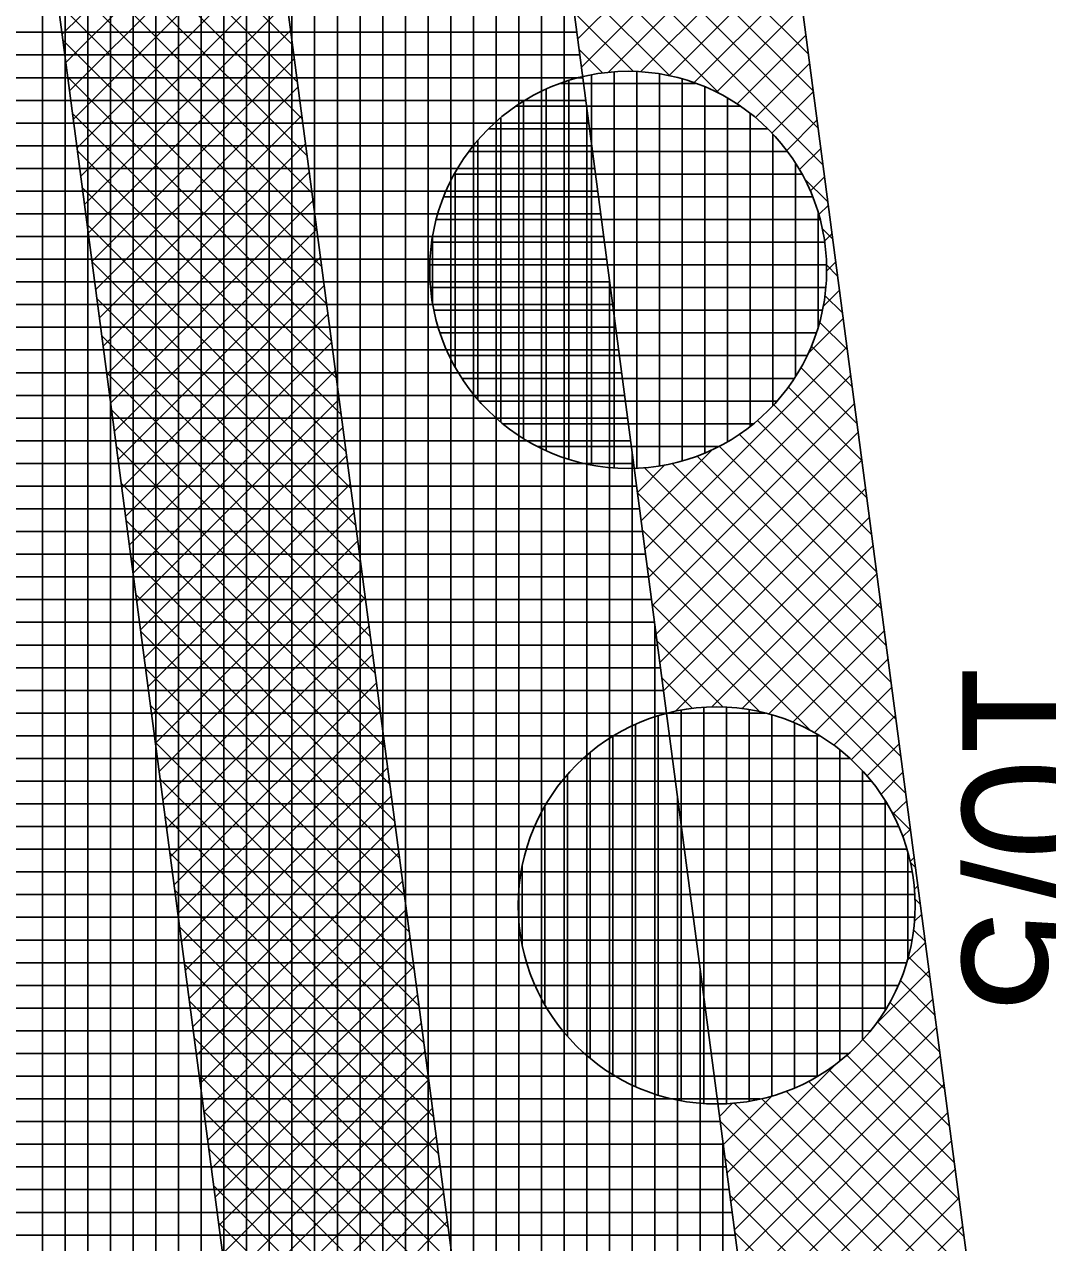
# Model space of a CAD drawing. Extents: x -565346 to -564154, y -1097386 to -1095620.
# Drawn here: x -564318.69 to -564309.67, y -1096046.58 to -1096035.84 of the extents above; entities that cross this region are included whole.
import ezdxf

# ---------------------------------------------------------------- set-up
doc = ezdxf.new("R2010")
doc.units = 0
for name, color, linetype in [('Vrstva 13', 7, 'Continuous'), ('Vrstva 40', 7, 'Continuous'), ('Vrstva 41', 7, 'Continuous'), ('Vrstva 42', 7, 'Continuous'), ('Vrstva 43', 7, 'Continuous'), ('Vrstva 44', 7, 'Continuous')]:
    doc.layers.add(name, color=color, linetype=linetype)

msp = doc.modelspace()

# ---------------------------------------------------------------- linework, layer by layer
at = {"layer": 'Vrstva 13'}
msp.add_line((-564315.7, -1096006.29), (-564310.36, -1096046.86), dxfattribs=at)
at = {"layer": 'Vrstva 41'}
msp.add_lwpolyline([(-564317.9, -1095918.68), (-564319.837, -1095918.359), (-564322.792, -1095953.471), (-564316.779, -1095990.732), (-564317.708, -1096006.365), (-564312.296, -1096047.478), (-564277.924, -1096113.563), (-564240.773, -1096165.119), (-564207.452, -1096208.029), (-564205.9, -1096206.84), (-564239.15, -1096163.95), (-564276.21, -1096112.52), (-564310.36, -1096046.86), (-564315.7, -1096006.29), (-564314.77, -1095990.63), (-564320.6, -1095954.5), (-564320.51, -1095950.21)], close=True, dxfattribs=at)
at = {"layer": 'Vrstva 42'}
for p, q in [((-564318.649, -1096033.699), (-564316.326, -1096036.022)), ((-564318.606, -1096034.024), (-564316.283, -1096036.348)), ((-564316.573, -1096034.144), (-564318.356, -1096035.927)), ((-564313.736, -1096034.144), (-564311.776, -1096036.104)), ((-564313.978, -1096034.185), (-564311.733, -1096036.43)), ((-564312.029, -1096034.184), (-564313.811, -1096035.967)), ((-564318.563, -1096034.35), (-564316.24, -1096036.674)), ((-564316.54, -1096034.394), (-564318.323, -1096036.177)), ((-564314.013, -1096034.432), (-564311.69, -1096036.755)), ((-564311.996, -1096034.434), (-564313.778, -1096036.216)), ((-564318.52, -1096034.676), (-564316.197, -1096036.999)), ((-564316.507, -1096034.644), (-564318.29, -1096036.427)), ((-564313.97, -1096034.758), (-564311.647, -1096037.081)), ((-564311.963, -1096034.684), (-564313.543, -1096036.264)), ((-564316.474, -1096034.894), (-564318.257, -1096036.677)), ((-564318.477, -1096035.002), (-564316.154, -1096037.325)), ((-564311.93, -1096034.934), (-564313.256, -1096036.26)), ((-564313.928, -1096035.083), (-564312.558, -1096036.453)), ((-564316.441, -1096035.144), (-564318.224, -1096036.927)), ((-564311.897, -1096035.183), (-564313.005, -1096036.291)), ((-564318.435, -1096035.327), (-564316.111, -1096037.651)), ((-564316.408, -1096035.394), (-564318.191, -1096037.177)), ((-564313.885, -1096035.409), (-564313.002, -1096036.292)), ((-564311.864, -1096035.433), (-564312.785, -1096036.354)), ((-564316.375, -1096035.644), (-564318.158, -1096037.427)), ((-564318.392, -1096035.653), (-564316.068, -1096037.976)), ((-564313.842, -1096035.735), (-564313.32, -1096036.256)), ((-564311.831, -1096035.683), (-564312.586, -1096036.438)), ((-564316.342, -1096035.894), (-564318.125, -1096037.677)), ((-564311.798, -1096035.933), (-564312.406, -1096036.542)), ((-564318.349, -1096035.979), (-564316.025, -1096038.302)), ((-564313.799, -1096036.061), (-564313.589, -1096036.271)), ((-564316.31, -1096036.144), (-564318.092, -1096037.927)), ((-564311.765, -1096036.183), (-564312.244, -1096036.662)), ((-564318.306, -1096036.305), (-564315.983, -1096038.628)), ((-564316.277, -1096036.394), (-564318.059, -1096038.177)), ((-564311.732, -1096036.433), (-564312.098, -1096036.799)), ((-564318.263, -1096036.63), (-564315.94, -1096038.954)), ((-564316.244, -1096036.644), (-564318.027, -1096038.427)), ((-564311.7, -1096036.683), (-564311.967, -1096036.951)), ((-564316.211, -1096036.894), (-564317.994, -1096038.676)), ((-564311.667, -1096036.933), (-564311.854, -1096037.12)), ((-564318.22, -1096036.956), (-564315.897, -1096039.279)), ((-564316.178, -1096037.144), (-564317.961, -1096038.926)), ((-564311.813, -1096037.198), (-564311.604, -1096037.407)), ((-564311.634, -1096037.183), (-564311.759, -1096037.308)), ((-564318.177, -1096037.282), (-564315.854, -1096039.605)), ((-564316.145, -1096037.394), (-564317.928, -1096039.176)), ((-564311.601, -1096037.433), (-564311.685, -1096037.517)), ((-564318.134, -1096037.607), (-564315.811, -1096039.931)), ((-564316.112, -1096037.644), (-564317.895, -1096039.426)), ((-564311.652, -1096037.642), (-564311.561, -1096037.732)), ((-564311.568, -1096037.683), (-564311.635, -1096037.75)), ((-564316.079, -1096037.893), (-564317.862, -1096039.676)), ((-564318.091, -1096037.933), (-564315.768, -1096040.256)), ((-564311.616, -1096037.96), (-564311.519, -1096038.058)), ((-564311.535, -1096037.933), (-564311.614, -1096038.012)), ((-564316.046, -1096038.143), (-564317.829, -1096039.926)), ((-564311.502, -1096038.183), (-564311.646, -1096038.326)), ((-564318.049, -1096038.259), (-564315.725, -1096040.582)), ((-564311.631, -1096038.229), (-564311.476, -1096038.384)), ((-564316.013, -1096038.393), (-564317.796, -1096040.176)), ((-564311.469, -1096038.433), (-564311.778, -1096038.742)), ((-564311.678, -1096038.464), (-564311.433, -1096038.71)), ((-564318.006, -1096038.585), (-564315.682, -1096040.908)), ((-564315.981, -1096038.643), (-564317.763, -1096040.426)), ((-564311.436, -1096038.683), (-564313.219, -1096040.465)), ((-564311.75, -1096038.676), (-564311.39, -1096039.035)), ((-564311.842, -1096038.866), (-564311.347, -1096039.361)), ((-564317.963, -1096038.91), (-564315.64, -1096041.234)), ((-564315.948, -1096038.893), (-564317.73, -1096040.676)), ((-564311.403, -1096038.933), (-564313.186, -1096040.715)), ((-564311.952, -1096039.038), (-564311.304, -1096039.687)), ((-564315.915, -1096039.143), (-564317.697, -1096040.926)), ((-564311.371, -1096039.183), (-564313.153, -1096040.965)), ((-564317.92, -1096039.236), (-564315.597, -1096041.559)), ((-564312.081, -1096039.192), (-564311.261, -1096040.012)), ((-564315.882, -1096039.393), (-564317.665, -1096041.176)), ((-564312.226, -1096039.331), (-564311.218, -1096040.338)), ((-564311.338, -1096039.433), (-564313.12, -1096041.215)), ((-564312.386, -1096039.453), (-564311.176, -1096040.664)), ((-564317.877, -1096039.562), (-564315.554, -1096041.885)), ((-564312.626, -1096039.59), (-564313.252, -1096040.216)), ((-564312.564, -1096039.558), (-564311.133, -1096040.99)), ((-564315.849, -1096039.643), (-564317.632, -1096041.426)), ((-564313.042, -1096039.722), (-564313.285, -1096039.966)), ((-564311.305, -1096039.682), (-564313.088, -1096041.465)), ((-564312.978, -1096039.71), (-564311.047, -1096041.641)), ((-564312.761, -1096039.644), (-564311.09, -1096041.315)), ((-564313.224, -1096039.746), (-564311.004, -1096041.967)), ((-564317.834, -1096039.888), (-564315.511, -1096042.211)), ((-564315.816, -1096039.893), (-564317.599, -1096041.676)), ((-564311.272, -1096039.932), (-564313.055, -1096041.715)), ((-564313.284, -1096039.969), (-564310.961, -1096042.292)), ((-564315.783, -1096040.143), (-564317.566, -1096041.926)), ((-564317.791, -1096040.213), (-564315.468, -1096042.537)), ((-564311.239, -1096040.182), (-564312.949, -1096041.892)), ((-564313.242, -1096040.295), (-564310.918, -1096042.618)), ((-564315.75, -1096040.393), (-564317.533, -1096042.176)), ((-564311.206, -1096040.432), (-564312.63, -1096041.857)), ((-564317.748, -1096040.539), (-564315.425, -1096042.862)), ((-564315.717, -1096040.643), (-564317.5, -1096042.426)), ((-564313.199, -1096040.621), (-564311.754, -1096042.065)), ((-564311.173, -1096040.682), (-564312.361, -1096041.87)), ((-564317.706, -1096040.865), (-564315.382, -1096043.188)), ((-564315.684, -1096040.893), (-564317.467, -1096042.675)), ((-564313.156, -1096040.946), (-564312.207, -1096041.896)), ((-564311.14, -1096040.932), (-564312.126, -1096041.918)), ((-564317.663, -1096041.19), (-564315.339, -1096043.514)), ((-564315.652, -1096041.143), (-564317.434, -1096042.925)), ((-564311.107, -1096041.182), (-564311.914, -1096041.989)), ((-564313.113, -1096041.272), (-564312.528, -1096041.857)), ((-564315.619, -1096041.393), (-564317.401, -1096043.175)), ((-564311.074, -1096041.432), (-564311.723, -1096042.081)), ((-564317.62, -1096041.516), (-564315.297, -1096043.839)), ((-564315.586, -1096041.643), (-564317.368, -1096043.425)), ((-564313.07, -1096041.598), (-564312.799, -1096041.869)), ((-564311.042, -1096041.682), (-564311.551, -1096042.191)), ((-564317.577, -1096041.842), (-564315.254, -1096044.165)), ((-564315.553, -1096041.892), (-564317.336, -1096043.675)), ((-564311.009, -1096041.932), (-564311.397, -1096042.32)), ((-564317.534, -1096042.168), (-564315.211, -1096044.491)), ((-564315.52, -1096042.142), (-564317.303, -1096043.925)), ((-564310.976, -1096042.182), (-564311.258, -1096042.464)), ((-564315.487, -1096042.392), (-564317.27, -1096044.175)), ((-564317.491, -1096042.493), (-564315.168, -1096044.817)), ((-564310.943, -1096042.432), (-564311.136, -1096042.625)), ((-564315.454, -1096042.642), (-564317.237, -1096044.425)), ((-564310.91, -1096042.682), (-564311.031, -1096042.802)), ((-564317.448, -1096042.819), (-564315.125, -1096045.142)), ((-564311.045, -1096042.774), (-564310.875, -1096042.944)), ((-564315.421, -1096042.892), (-564317.204, -1096044.675)), ((-564310.877, -1096042.932), (-564310.944, -1096042.999)), ((-564317.405, -1096043.145), (-564315.082, -1096045.468)), ((-564315.388, -1096043.142), (-564317.171, -1096044.925)), ((-564310.844, -1096043.182), (-564310.878, -1096043.216)), ((-564310.876, -1096043.227), (-564310.833, -1096043.27)), ((-564317.362, -1096043.47), (-564315.039, -1096045.794)), ((-564315.355, -1096043.392), (-564317.138, -1096045.175)), ((-564310.811, -1096043.432), (-564310.842, -1096043.462)), ((-564310.837, -1096043.548), (-564310.79, -1096043.595)), ((-564315.322, -1096043.642), (-564317.105, -1096045.425)), ((-564310.778, -1096043.682), (-564310.842, -1096043.745)), ((-564317.32, -1096043.796), (-564314.996, -1096046.119)), ((-564315.29, -1096043.892), (-564317.072, -1096045.675)), ((-564310.849, -1096043.819), (-564310.747, -1096043.921)), ((-564310.745, -1096043.932), (-564310.906, -1096044.092)), ((-564317.277, -1096044.122), (-564314.953, -1096046.445)), ((-564310.896, -1096044.055), (-564310.704, -1096044.247)), ((-564315.257, -1096044.142), (-564317.039, -1096045.925)), ((-564310.713, -1096044.181), (-564311.185, -1096044.654)), ((-564310.966, -1096044.267), (-564310.661, -1096044.572)), ((-564317.234, -1096044.448), (-564314.911, -1096046.771)), ((-564315.224, -1096044.392), (-564317.006, -1096046.175)), ((-564310.68, -1096044.431), (-564312.462, -1096046.214)), ((-564311.058, -1096044.459), (-564310.618, -1096044.898)), ((-564315.191, -1096044.642), (-564316.974, -1096046.425)), ((-564311.167, -1096044.632), (-564310.575, -1096045.224)), ((-564317.191, -1096044.773), (-564314.868, -1096047.097)), ((-564310.647, -1096044.681), (-564312.429, -1096046.464)), ((-564311.296, -1096044.787), (-564310.532, -1096045.55)), ((-564315.158, -1096044.892), (-564316.941, -1096046.674)), ((-564310.614, -1096044.931), (-564312.397, -1096046.714)), ((-564311.439, -1096044.926), (-564310.49, -1096045.875)), ((-564311.534, -1096045.003), (-564312.495, -1096045.964)), ((-564311.599, -1096045.049), (-564310.447, -1096046.201)), ((-564317.148, -1096045.099), (-564314.825, -1096047.422)), ((-564315.125, -1096045.142), (-564316.908, -1096046.924)), ((-564310.581, -1096045.181), (-564312.364, -1096046.964)), ((-564311.776, -1096045.154), (-564310.404, -1096046.527)), ((-564312.096, -1096045.282), (-564312.528, -1096045.714)), ((-564312.189, -1096045.308), (-564310.061, -1096047.436)), ((-564311.972, -1096045.241), (-564310.361, -1096046.852)), ((-564315.092, -1096045.392), (-564316.875, -1096047.174)), ((-564312.443, -1096045.346), (-564312.561, -1096045.464)), ((-564312.433, -1096045.346), (-564309.754, -1096048.025)), ((-564317.105, -1096045.425), (-564314.782, -1096047.748)), ((-564312.556, -1096045.506), (-564310.663, -1096047.399)), ((-564310.548, -1096045.431), (-564312.331, -1096047.214)), ((-564315.059, -1096045.642), (-564316.842, -1096047.424)), ((-564310.515, -1096045.681), (-564312.298, -1096047.464)), ((-564317.062, -1096045.751), (-564314.739, -1096048.074)), ((-564312.513, -1096045.832), (-564311.035, -1096047.31)), ((-564315.026, -1096045.892), (-564316.809, -1096047.674)), ((-564310.482, -1096045.931), (-564312.027, -1096047.476)), ((-564317.019, -1096046.076), (-564314.568, -1096048.528)), ((-564314.993, -1096046.141), (-564316.776, -1096047.924)), ((-564312.47, -1096046.158), (-564311.33, -1096047.298)), ((-564310.449, -1096046.181), (-564311.597, -1096047.329)), ((-564316.977, -1096046.402), (-564314.248, -1096049.131)), ((-564314.961, -1096046.391), (-564316.743, -1096048.174)), ((-564312.427, -1096046.484), (-564311.584, -1096047.327)), ((-564310.416, -1096046.431), (-564311.281, -1096047.295))]:
    msp.add_line(p, q, dxfattribs=at)
msp.add_lwpolyline([(-564322.318, -1095918.024), (-564324.311, -1095917.856), (-564327.322, -1095953.642), (-564321.3, -1095990.958), (-564322.226, -1096006.529), (-564316.652, -1096048.867), (-564298.213, -1096083.6), (-564281.777, -1096115.914), (-564244.285, -1096167.937), (-564211.109, -1096210.658), (-564209.483, -1096209.49), (-564242.801, -1096166.581), (-564280.063, -1096114.871), (-564296.384, -1096082.78), (-564314.716, -1096048.249), (-564320.218, -1096006.455), (-564319.291, -1095990.856), (-564325.309, -1095953.567)], close=True, dxfattribs=at)
at = {"layer": 'Vrstva 43'}
for p, q in [((-564318.53, -1096050.681), (-564318.53, -1095979.882)), ((-564318.33, -1096051.065), (-564318.33, -1095981.121)), ((-564318.13, -1096051.45), (-564318.13, -1095982.36)), ((-564317.93, -1096051.834), (-564317.93, -1095983.6)), ((-564317.73, -1096052.219), (-564317.73, -1095984.839)), ((-564317.53, -1096052.603), (-564317.53, -1096007.717)), ((-564317.33, -1096052.988), (-564317.33, -1096009.237)), ((-564317.13, -1096053.372), (-564317.13, -1096010.756)), ((-564316.93, -1096053.757), (-564316.93, -1096012.275)), ((-564316.73, -1096054.141), (-564316.73, -1096013.795)), ((-564316.53, -1096054.526), (-564316.53, -1096015.314)), ((-564316.33, -1096054.91), (-564316.33, -1096016.833)), ((-564316.13, -1096055.295), (-564316.13, -1096018.352)), ((-564315.93, -1096055.679), (-564315.93, -1096019.872)), ((-564315.73, -1096056.064), (-564315.73, -1096021.391)), ((-564315.53, -1096056.448), (-564315.53, -1096022.91)), ((-564315.33, -1096056.833), (-564315.33, -1096024.43)), ((-564315.13, -1096057.217), (-564315.13, -1096025.949)), ((-564314.93, -1096057.601), (-564314.93, -1096027.468)), ((-564314.73, -1096057.986), (-564314.73, -1096028.988)), ((-564314.53, -1096058.37), (-564314.53, -1096030.507)), ((-564314.33, -1096058.755), (-564314.33, -1096032.026)), ((-564314.13, -1096059.139), (-564314.13, -1096033.546)), ((-564313.93, -1096059.524), (-564313.93, -1096035.065)), ((-564320.88, -1096035.91), (-564313.819, -1096035.91)), ((-564320.853, -1096036.11), (-564313.792, -1096036.11)), ((-564320.827, -1096036.31), (-564313.766, -1096036.31)), ((-564320.801, -1096036.51), (-564313.74, -1096036.51)), ((-564313.73, -1096059.908), (-564313.73, -1096036.584)), ((-564320.774, -1096036.71), (-564313.713, -1096036.71)), ((-564320.748, -1096036.91), (-564313.687, -1096036.91)), ((-564320.722, -1096037.11), (-564313.661, -1096037.11)), ((-564320.695, -1096037.31), (-564313.634, -1096037.31)), ((-564320.669, -1096037.51), (-564313.608, -1096037.51)), ((-564320.643, -1096037.71), (-564313.582, -1096037.71)), ((-564320.616, -1096037.91), (-564313.556, -1096037.91)), ((-564320.59, -1096038.11), (-564313.529, -1096038.11)), ((-564313.53, -1096060.293), (-564313.53, -1096038.104)), ((-564320.564, -1096038.31), (-564313.503, -1096038.31)), ((-564320.537, -1096038.51), (-564313.477, -1096038.51)), ((-564320.511, -1096038.71), (-564313.45, -1096038.71)), ((-564320.485, -1096038.91), (-564313.424, -1096038.91)), ((-564320.458, -1096039.11), (-564313.398, -1096039.11)), ((-564320.432, -1096039.31), (-564313.371, -1096039.31)), ((-564320.406, -1096039.51), (-564313.345, -1096039.51)), ((-564320.379, -1096039.71), (-564313.319, -1096039.71)), ((-564313.33, -1096060.677), (-564313.33, -1096039.623)), ((-564320.353, -1096039.91), (-564313.292, -1096039.91)), ((-564320.327, -1096040.11), (-564313.266, -1096040.11)), ((-564320.3, -1096040.31), (-564313.24, -1096040.31)), ((-564320.274, -1096040.51), (-564313.213, -1096040.51)), ((-564320.248, -1096040.71), (-564313.187, -1096040.71)), ((-564320.221, -1096040.91), (-564313.161, -1096040.91)), ((-564320.195, -1096041.11), (-564313.134, -1096041.11)), ((-564313.13, -1096061.062), (-564313.13, -1096041.142)), ((-564320.169, -1096041.31), (-564313.108, -1096041.31)), ((-564320.142, -1096041.51), (-564313.082, -1096041.51)), ((-564320.116, -1096041.71), (-564313.055, -1096041.71)), ((-564320.09, -1096041.91), (-564313.029, -1096041.91)), ((-564320.063, -1096042.11), (-564313.003, -1096042.11)), ((-564320.037, -1096042.31), (-564312.976, -1096042.31)), ((-564320.011, -1096042.51), (-564312.95, -1096042.51)), ((-564319.984, -1096042.71), (-564312.924, -1096042.71)), ((-564312.93, -1096061.446), (-564312.93, -1096042.662)), ((-564319.958, -1096042.91), (-564312.897, -1096042.91)), ((-564319.932, -1096043.11), (-564312.871, -1096043.11)), ((-564319.905, -1096043.31), (-564312.845, -1096043.31)), ((-564319.879, -1096043.51), (-564312.818, -1096043.51)), ((-564319.853, -1096043.71), (-564312.792, -1096043.71)), ((-564319.826, -1096043.91), (-564312.766, -1096043.91)), ((-564319.8, -1096044.11), (-564312.739, -1096044.11)), ((-564312.73, -1096061.831), (-564312.73, -1096044.181)), ((-564319.774, -1096044.31), (-564312.713, -1096044.31)), ((-564319.747, -1096044.51), (-564312.687, -1096044.51)), ((-564319.721, -1096044.71), (-564312.66, -1096044.71)), ((-564319.695, -1096044.91), (-564312.634, -1096044.91)), ((-564319.668, -1096045.11), (-564312.608, -1096045.11)), ((-564319.642, -1096045.31), (-564312.581, -1096045.31)), ((-564319.616, -1096045.51), (-564312.555, -1096045.51)), ((-564319.589, -1096045.71), (-564312.529, -1096045.71)), ((-564312.53, -1096062.215), (-564312.53, -1096045.7)), ((-564319.563, -1096045.91), (-564312.502, -1096045.91)), ((-564319.537, -1096046.11), (-564312.476, -1096046.11)), ((-564319.51, -1096046.31), (-564312.45, -1096046.31)), ((-564319.484, -1096046.51), (-564312.423, -1096046.51))]:
    msp.add_line(p, q, dxfattribs=at)
msp.add_lwpolyline([(-564173.087, -1096301.985), (-564179.49, -1096264.63), (-564192.762, -1096228.697), (-564195.888, -1096224.348), (-564194.264, -1096223.181), (-564206.02, -1096206.88), (-564207.452, -1096208.029), (-564240.773, -1096165.119), (-564277.924, -1096113.563), (-564312.296, -1096047.478), (-564317.708, -1096006.365)], dxfattribs=at)
at = {"layer": 'Vrstva 44'}
for p, q in [((-564313.69, -1096036.285), (-564313.69, -1096039.722)), ((-564313.49, -1096036.26), (-564313.49, -1096039.748)), ((-564313.29, -1096036.258), (-564313.29, -1096039.751)), ((-564313.09, -1096036.278), (-564313.09, -1096039.732)), ((-564313.961, -1096036.36), (-564312.773, -1096036.36)), ((-564313.89, -1096036.336), (-564313.89, -1096039.673)), ((-564312.89, -1096036.322), (-564312.89, -1096039.687)), ((-564312.69, -1096036.39), (-564312.69, -1096039.616)), ((-564314.09, -1096036.413), (-564314.09, -1096039.595)), ((-564312.49, -1096036.491), (-564312.49, -1096039.518)), ((-564314.351, -1096036.56), (-564312.379, -1096036.56)), ((-564314.29, -1096036.518), (-564314.29, -1096039.489)), ((-564314.49, -1096036.666), (-564314.49, -1096039.344)), ((-564312.29, -1096036.626), (-564312.29, -1096039.383)), ((-564314.594, -1096036.76), (-564312.136, -1096036.76)), ((-564312.09, -1096036.81), (-564312.09, -1096039.2)), ((-564314.69, -1096036.861), (-564314.69, -1096039.148)), ((-564314.769, -1096036.96), (-564311.964, -1096036.96)), ((-564314.89, -1096037.147), (-564314.89, -1096038.864)), ((-564311.89, -1096037.068), (-564311.89, -1096038.942)), ((-564314.897, -1096037.16), (-564311.833, -1096037.16)), ((-564314.991, -1096037.36), (-564311.741, -1096037.36)), ((-564315.058, -1096037.56), (-564311.675, -1096037.56)), ((-564311.69, -1096037.506), (-564311.69, -1096038.502)), ((-564315.098, -1096037.76), (-564311.634, -1096037.76)), ((-564315.09, -1096037.711), (-564315.09, -1096038.295)), ((-564315.114, -1096037.96), (-564311.617, -1096037.96)), ((-564315.107, -1096038.16), (-564311.624, -1096038.16)), ((-564315.078, -1096038.36), (-564311.655, -1096038.36)), ((-564315.025, -1096038.56), (-564311.709, -1096038.56)), ((-564314.943, -1096038.76), (-564311.788, -1096038.76)), ((-564314.83, -1096038.96), (-564311.902, -1096038.96)), ((-564314.679, -1096039.16), (-564312.053, -1096039.16)), ((-564314.471, -1096039.36), (-564312.263, -1096039.36)), ((-564314.167, -1096039.56), (-564312.568, -1096039.56)), ((-564312.7, -1096041.859), (-564312.7, -1096045.349)), ((-564312.5, -1096041.858), (-564312.5, -1096045.351)), ((-564313.1, -1096041.933), (-564313.1, -1096045.276)), ((-564313.017, -1096041.91), (-564312.157, -1096041.91)), ((-564312.9, -1096041.883), (-564312.9, -1096045.324)), ((-564312.3, -1096041.88), (-564312.3, -1096045.331)), ((-564312.1, -1096041.925), (-564312.1, -1096045.284)), ((-564313.3, -1096042.009), (-564313.3, -1096045.2)), ((-564311.9, -1096041.995), (-564311.9, -1096045.212)), ((-564313.5, -1096042.113), (-564313.5, -1096045.095)), ((-564313.495, -1096042.11), (-564311.679, -1096042.11)), ((-564311.7, -1096042.098), (-564311.7, -1096045.112)), ((-564313.7, -1096042.257), (-564313.7, -1096044.952)), ((-564311.5, -1096042.234), (-564311.5, -1096044.974)), ((-564313.762, -1096042.31), (-564311.411, -1096042.31)), ((-564313.949, -1096042.51), (-564311.222, -1096042.51)), ((-564313.9, -1096042.449), (-564313.9, -1096044.759)), ((-564311.3, -1096042.421), (-564311.3, -1096044.79)), ((-564314.1, -1096042.728), (-564314.1, -1096044.481)), ((-564314.09, -1096042.71), (-564311.084, -1096042.71)), ((-564311.1, -1096042.684), (-564311.1, -1096044.527)), ((-564314.191, -1096042.91), (-564310.98, -1096042.91)), ((-564314.263, -1096043.11), (-564310.909, -1096043.11)), ((-564310.9, -1096043.144), (-564310.9, -1096044.07)), ((-564314.3, -1096043.261), (-564314.3, -1096043.949)), ((-564314.31, -1096043.31), (-564310.863, -1096043.31)), ((-564314.334, -1096043.51), (-564310.84, -1096043.51)), ((-564314.332, -1096043.71), (-564310.84, -1096043.71)), ((-564314.307, -1096043.91), (-564310.864, -1096043.91)), ((-564314.26, -1096044.11), (-564310.913, -1096044.11)), ((-564314.187, -1096044.31), (-564310.987, -1096044.31)), ((-564314.082, -1096044.51), (-564311.089, -1096044.51)), ((-564313.941, -1096044.71), (-564311.232, -1096044.71)), ((-564313.749, -1096044.91), (-564311.422, -1096044.91)), ((-564313.475, -1096045.11), (-564311.696, -1096045.11)), ((-564312.977, -1096045.31), (-564312.203, -1096045.31))]:
    msp.add_line(p, q, dxfattribs=at)
for centre in [(-564313.366, -1096038.004), (-564312.586, -1096043.605)]:
    msp.add_circle(centre, 1.75, dxfattribs=at)

# ---------------------------------------------------------------- texts
at = {"layer": 'Vrstva 40'}
msp.add_text('10/5', height=1.2, rotation=270, dxfattribs=at).set_placement((-564310.42, -1096041.42))

doc.saveas('drawing.dxf')
